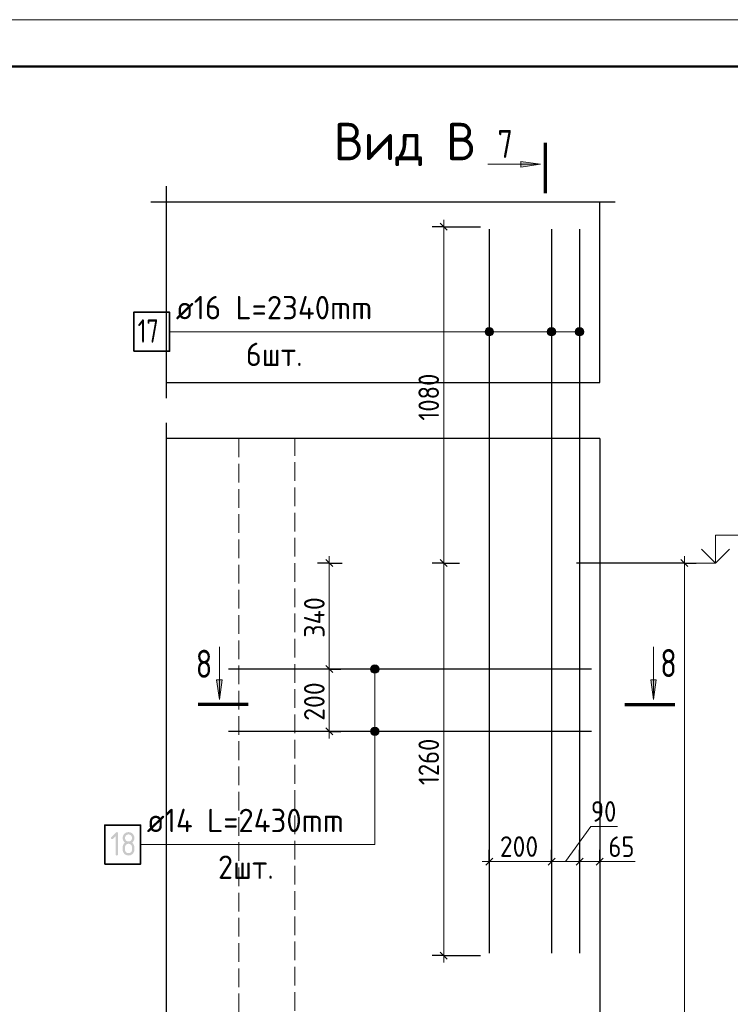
# Model space of a CAD drawing. Header units: millimetres. Extents: x -49773 to 2322955, y -3321 to 58485.
# Tile 472 of 580: x 1796108 to 1803718, y 29206 to 39743. Entities that reach past the tile are written whole.
import ezdxf

# ---------------------------------------------------------------- set-up
doc = ezdxf.new("R2010")
doc.units = ezdxf.units.MM
doc.linetypes.add('______2', pattern=[270, 200, -70])
for name, color, linetype, lineweight in [('Standard', 7, 'Continuous', 25), ('Арм.стержн.горизонт. 2', 202, 'Continuous', 35), ('Высотная отметки_ общее', 7, 'Continuous', 13), ('Размерная линия_ общее', 7, 'Continuous', 13), ('Стена_ общее', 7, 'Continuous', 35)]:
    doc.layers.add(name, color=color, linetype=linetype, lineweight=lineweight)
doc.layers.add('Арм.стержн. вертикальными 2', color=7, linetype='Continuous', lineweight=35, true_color=0x006e00)
doc.styles.add('ISOCPEUR', font='txt')

msp = doc.modelspace()

# ---------------------------------------------------------------- hatches: boundary and pattern name
at = {"layer": 'Standard', "linetype": 'Continuous', "lineweight": 13, "transparency": 33554687}
for points in [[(1801475, 38225.2), (1801685, 38195.2), (1801475, 38165.2)], [(1798276.5, 32678.2), (1798246.5, 32468.2), (1798216.5, 32678.2)], [(1802925, 32678.2), (1802895, 32468.2), (1802865, 32678.2)]]:
    msp.add_hatch(color=7, dxfattribs=at).paths.add_polyline_path(points, flags=16)
at = {"layer": 'Арм.стержн. вертикальными 2', "linetype": 'Continuous', "lineweight": 13, "transparency": 33554687}
for points in [[(1801097.6, 36380.6), (1801097.6, 36425.6), (1801091.3, 36403.1)], [(1801097.6, 36380.6), (1801097.6, 36425.6), (1801091.3, 36403.1)], [(1801097.6, 36425.6), (1801113.8, 36364.4), (1801113.8, 36441.8)], [(1801097.6, 36425.6), (1801113.8, 36364.4), (1801113.8, 36441.8)], [(1801097.6, 36425.6), (1801097.6, 36380.6), (1801113.8, 36364.4)], [(1801097.6, 36425.6), (1801097.6, 36380.6), (1801113.8, 36364.4)], [(1801113.8, 36441.8), (1801136.3, 36358.1), (1801136.3, 36448.1)], [(1801113.8, 36441.8), (1801136.3, 36358.1), (1801136.3, 36448.1)], [(1801113.8, 36441.8), (1801113.8, 36364.4), (1801136.3, 36358.1)], [(1801113.8, 36441.8), (1801113.8, 36364.4), (1801136.3, 36358.1)], [(1801136.3, 36448.1), (1801136.3, 36358.1), (1801158.8, 36364.4)], [(1801136.3, 36448.1), (1801158.8, 36364.4), (1801158.8, 36441.8)], [(1801136.3, 36448.1), (1801136.3, 36358.1), (1801158.8, 36364.4)], [(1801136.3, 36448.1), (1801158.8, 36364.4), (1801158.8, 36441.8)], [(1801158.8, 36441.8), (1801158.8, 36364.4), (1801175, 36380.6)], [(1801158.8, 36441.8), (1801175, 36380.6), (1801175, 36425.6)], [(1801158.8, 36441.8), (1801158.8, 36364.4), (1801175, 36380.6)], [(1801158.8, 36441.8), (1801175, 36380.6), (1801175, 36425.6)], [(1801175, 36425.6), (1801175, 36380.6), (1801181.3, 36403.1)], [(1801175, 36425.6), (1801175, 36380.6), (1801181.3, 36403.1)], [(1801764.3, 36380.6), (1801764.3, 36425.6), (1801757.9, 36403.1)], [(1801764.3, 36380.6), (1801764.3, 36425.6), (1801758, 36403.1)], [(1801764.3, 36425.6), (1801780.5, 36364.4), (1801780.5, 36441.8)], [(1801764.3, 36425.6), (1801780.5, 36364.4), (1801780.5, 36441.8)], [(1801764.3, 36425.6), (1801764.3, 36380.6), (1801780.5, 36364.4)], [(1801764.3, 36425.6), (1801764.3, 36380.6), (1801780.5, 36364.4)], [(1801780.5, 36441.8), (1801803, 36358.1), (1801803, 36448.1)], [(1801780.5, 36441.8), (1801803, 36358.1), (1801803, 36448.1)], [(1801780.5, 36441.8), (1801780.5, 36364.4), (1801803, 36358.1)], [(1801780.5, 36441.8), (1801780.5, 36364.4), (1801803, 36358.1)], [(1801803, 36448.1), (1801803, 36358.1), (1801825.4, 36364.4)], [(1801803, 36448.1), (1801825.4, 36364.4), (1801825.4, 36441.8)], [(1801803, 36448.1), (1801803, 36358.1), (1801825.4, 36364.4)], [(1801803, 36448.1), (1801825.4, 36364.4), (1801825.4, 36441.8)], [(1801825.4, 36441.8), (1801825.4, 36364.4), (1801841.7, 36380.6)], [(1801825.4, 36441.8), (1801841.7, 36380.6), (1801841.7, 36425.6)], [(1801825.4, 36441.8), (1801825.4, 36364.4), (1801841.7, 36380.6)], [(1801825.4, 36441.8), (1801841.7, 36380.6), (1801841.7, 36425.6)], [(1801841.7, 36425.6), (1801841.7, 36380.6), (1801847.9, 36403.1)], [(1801841.7, 36425.6), (1801841.7, 36380.6), (1801848, 36403.1)], [(1802064.3, 36380.6), (1802064.3, 36425.6), (1802058, 36403.1)], [(1802064.3, 36380.6), (1802064.3, 36425.6), (1802058, 36403.1)], [(1802064.3, 36425.6), (1802080.5, 36364.4), (1802080.5, 36441.8)], [(1802064.3, 36425.6), (1802080.5, 36364.4), (1802080.5, 36441.8)], [(1802064.3, 36425.6), (1802064.3, 36380.6), (1802080.5, 36364.4)], [(1802064.3, 36425.6), (1802064.3, 36380.6), (1802080.5, 36364.4)], [(1802080.5, 36441.8), (1802103, 36358.1), (1802103, 36448.1)], [(1802080.5, 36441.8), (1802103, 36358.1), (1802103, 36448.1)], [(1802080.5, 36441.8), (1802080.5, 36364.4), (1802103, 36358.1)], [(1802080.5, 36441.8), (1802080.5, 36364.4), (1802103, 36358.1)], [(1802103, 36448.1), (1802103, 36358.1), (1802125.5, 36364.4)], [(1802103, 36448.1), (1802125.5, 36364.4), (1802125.5, 36441.8)], [(1802103, 36448.1), (1802103, 36358.1), (1802125.5, 36364.4)], [(1802103, 36448.1), (1802125.5, 36364.4), (1802125.5, 36441.8)], [(1802125.5, 36441.8), (1802125.5, 36364.4), (1802141.7, 36380.6)], [(1802125.5, 36441.8), (1802141.7, 36380.6), (1802141.7, 36425.6)], [(1802125.5, 36441.8), (1802125.5, 36364.4), (1802141.7, 36380.6)], [(1802125.5, 36441.8), (1802141.7, 36380.6), (1802141.7, 36425.6)], [(1802141.7, 36425.6), (1802141.7, 36380.6), (1802148, 36403.1)], [(1802141.7, 36425.6), (1802141.7, 36380.6), (1802148, 36403.1)]]:
    msp.add_hatch(color=7, dxfattribs=at).paths.add_polyline_path(points)
at = {"layer": 'Арм.стержн.горизонт. 2', "linetype": 'Continuous', "lineweight": 13, "transparency": 33554687}
for points in [[(1799866, 32793.9), (1799956, 32793.9), (1799949.7, 32816.4)], [(1799866, 32793.9), (1799949.7, 32816.4), (1799872.3, 32816.4)], [(1799872.3, 32771.4), (1799956, 32793.9), (1799866, 32793.9)], [(1799872.3, 32816.4), (1799949.7, 32816.4), (1799933.5, 32832.6)], [(1799872.3, 32816.4), (1799933.5, 32832.6), (1799888.5, 32832.6)], [(1799872.3, 32771.4), (1799949.7, 32771.4), (1799956, 32793.9)], [(1799888.5, 32755.2), (1799949.7, 32771.4), (1799872.3, 32771.4)], [(1799888.5, 32832.6), (1799933.5, 32832.6), (1799911, 32838.9)], [(1799888.5, 32755.2), (1799933.5, 32755.2), (1799949.7, 32771.4)], [(1799933.5, 32755.2), (1799888.5, 32755.2), (1799911, 32748.9)], [(1799866, 32127.3), (1799956, 32127.3), (1799949.7, 32149.8)], [(1799866, 32127.3), (1799949.7, 32149.8), (1799872.3, 32149.8)], [(1799872.3, 32149.8), (1799949.7, 32149.8), (1799933.5, 32166)], [(1799872.3, 32149.8), (1799933.5, 32166), (1799888.5, 32166)], [(1799888.5, 32166), (1799933.5, 32166), (1799911, 32172.3)], [(1799872.3, 32104.8), (1799956, 32127.3), (1799866, 32127.3)], [(1799872.3, 32104.8), (1799949.7, 32104.8), (1799956, 32127.3)], [(1799888.5, 32088.6), (1799949.7, 32104.8), (1799872.3, 32104.8)], [(1799888.5, 32088.6), (1799933.5, 32088.6), (1799949.7, 32104.8)], [(1799933.5, 32088.6), (1799888.5, 32088.6), (1799911, 32082.3)]]:
    msp.add_hatch(color=7, dxfattribs=at).paths.add_polyline_path(points)
at = {"layer": 'Арм.стержн.горизонт. 2', "linetype": 'Continuous', "lineweight": 25, "transparency": 33554687}
msp.add_hatch(color=7, dxfattribs=at).paths.add_polyline_path([(1797135.9, 31006.2), (1797107.1, 30977.4), (1797106.2, 30976.5), (1797105.2, 30975.8), (1797104.2, 30975.2), (1797103.1, 30974.7), (1797102, 30974.3), (1797100.9, 30974), (1797099.7, 30973.8), (1797098.4, 30973.8), (1797096.8, 30973.8), (1797095.5, 30974), (1797094.1, 30974.2), (1797092.9, 30974.6), (1797091.8, 30975), (1797090.8, 30975.6), (1797089.8, 30976.2), (1797089, 30976.9), (1797088.2, 30977.7), (1797087.6, 30978.7), (1797087.1, 30979.7), (1797086.7, 30980.8), (1797086.3, 30982), (1797086.1, 30983.4), (1797085.9, 30984.8), (1797085.9, 30986.3), (1797085.9, 30987.6), (1797086.1, 30988.8), (1797086.3, 30990), (1797086.8, 30991.1), (1797087.2, 30992.1), (1797087.9, 30993.1), (1797088.6, 30994.1), (1797089.5, 30995), (1797138.3, 31043.9), (1797139.6, 31045.1), (1797140.8, 31046), (1797142.1, 31047), (1797143.3, 31047.6), (1797144.6, 31048.2), (1797145.9, 31048.5), (1797147.1, 31048.8), (1797148.4, 31048.8), (1797150, 31048.8), (1797151.3, 31048.6), (1797152.7, 31048.4), (1797153.9, 31048), (1797155.1, 31047.6), (1797156, 31047.1), (1797157, 31046.5), (1797157.8, 31045.7), (1797158.6, 31044.9), (1797159.2, 31043.9), (1797159.7, 31043), (1797160.1, 31041.8), (1797160.5, 31040.6), (1797160.7, 31039.2), (1797160.9, 31037.9), (1797160.9, 31036.3), (1797160.9, 30811.3), (1797160.9, 30809.7), (1797160.7, 30808.4), (1797160.5, 30807), (1797160.1, 30805.8), (1797159.7, 30804.7), (1797159.2, 30803.7), (1797158.6, 30802.7), (1797157.8, 30801.9), (1797157, 30801.2), (1797156, 30800.6), (1797155.1, 30800), (1797153.9, 30799.6), (1797152.7, 30799.2), (1797151.3, 30799), (1797150, 30798.8), (1797148.4, 30798.8), (1797146.8, 30798.8), (1797145.5, 30799), (1797144.1, 30799.2), (1797142.9, 30799.6), (1797141.8, 30800), (1797140.8, 30800.6), (1797139.8, 30801.2), (1797139, 30801.9), (1797138.2, 30802.7), (1797137.6, 30803.7), (1797137.1, 30804.7), (1797136.7, 30805.8), (1797136.3, 30807), (1797136.1, 30808.4), (1797135.9, 30809.7), (1797135.9, 30811.3)], flags=16)
h = msp.add_hatch(color=7, dxfattribs=at)
h.paths.add_polyline_path([(1797273.4, 30823.9), (1797277.3, 30823.9), (1797280.9, 30824.5), (1797284.5, 30825.2), (1797287.9, 30826.6), (1797291.2, 30827.9), (1797294.2, 30830), (1797297.2, 30832), (1797299.9, 30834.7), (1797302.6, 30837.5), (1797304.6, 30840.5), (1797306.7, 30843.5), (1797308, 30846.8), (1797309.4, 30850.2), (1797310.1, 30853.8), (1797310.7, 30857.4), (1797310.7, 30861.3), (1797310.7, 30886.3), (1797310.7, 30890.2), (1797310.1, 30893.8), (1797309.4, 30897.4), (1797308, 30900.7), (1797306.6, 30904), (1797304.6, 30907.1), (1797302.5, 30910.1), (1797299.8, 30912.8), (1797297.1, 30915.6), (1797294.1, 30917.6), (1797291, 30919.7), (1797287.7, 30921.1), (1797284.4, 30922.4), (1797280.8, 30923.1), (1797277.3, 30923.8), (1797273.4, 30923.8), (1797269.5, 30923.8), (1797265.9, 30923.1), (1797262.3, 30922.5), (1797259, 30921.1), (1797255.6, 30919.7), (1797252.6, 30917.7), (1797249.6, 30915.7), (1797246.9, 30912.9), (1797244.2, 30910.2), (1797242.2, 30907.2), (1797240.1, 30904.2), (1797238.8, 30900.8), (1797237.4, 30897.5), (1797236.7, 30893.9), (1797236.1, 30890.3), (1797236.1, 30886.3), (1797236.1, 30861.3), (1797236.1, 30857.4), (1797236.7, 30853.8), (1797237.4, 30850.2), (1797238.8, 30846.8), (1797240.1, 30843.5), (1797242.2, 30840.5), (1797244.2, 30837.5), (1797246.9, 30834.7), (1797249.6, 30832), (1797252.6, 30830), (1797255.6, 30827.9), (1797259, 30826.6), (1797262.3, 30825.2), (1797265.9, 30824.5), (1797269.5, 30823.9)])
h.paths.add_polyline_path([(1797273.4, 30798.8), (1797270.2, 30798.8), (1797267, 30799.1), (1797263.9, 30799.4), (1797260.9, 30800), (1797257.9, 30800.5), (1797255.1, 30801.4), (1797252.2, 30802.2), (1797249.4, 30803.4), (1797246.7, 30804.5), (1797244, 30805.9), (1797241.4, 30807.4), (1797238.9, 30809.1), (1797236.3, 30810.8), (1797233.9, 30812.8), (1797231.5, 30814.8), (1797229.3, 30817.1), (1797227, 30819.4), (1797225, 30821.8), (1797223, 30824.2), (1797221.3, 30826.7), (1797219.6, 30829.2), (1797218.1, 30831.9), (1797216.7, 30834.5), (1797215.6, 30837.3), (1797214.4, 30840), (1797213.6, 30842.9), (1797212.7, 30845.8), (1797212.2, 30848.8), (1797211.6, 30851.8), (1797211.3, 30854.9), (1797211, 30858.1), (1797211, 30861.3), (1797211, 30886.3), (1797211, 30890.2), (1797211.4, 30893.9), (1797211.8, 30897.6), (1797212.6, 30901.1), (1797213.4, 30904.6), (1797214.5, 30907.9), (1797215.7, 30911.2), (1797217.3, 30914.3), (1797218.8, 30917.5), (1797220.8, 30920.4), (1797222.8, 30923.3), (1797225.1, 30926.1), (1797227.5, 30928.8), (1797230.2, 30931.4), (1797232.9, 30933.9), (1797236.1, 30936.3), (1797232.9, 30938.7), (1797230.2, 30941.2), (1797227.5, 30943.8), (1797225.1, 30946.5), (1797222.8, 30949.3), (1797220.8, 30952.2), (1797218.8, 30955.2), (1797217.3, 30958.3), (1797215.7, 30961.4), (1797214.5, 30964.7), (1797213.4, 30968), (1797212.6, 30971.5), (1797211.8, 30975), (1797211.4, 30978.7), (1797211, 30982.4), (1797211, 30986.3), (1797211, 30989.6), (1797211.3, 30992.7), (1797211.6, 30995.8), (1797212.2, 30998.8), (1797212.7, 31001.8), (1797213.6, 31004.7), (1797214.4, 31007.6), (1797215.6, 31010.3), (1797216.7, 31013.1), (1797218.1, 31015.8), (1797219.6, 31018.4), (1797221.3, 31020.9), (1797223, 31023.4), (1797225, 31025.8), (1797227, 31028.2), (1797229.3, 31030.5), (1797231.5, 31032.8), (1797233.9, 31034.8), (1797236.3, 31036.8), (1797238.9, 31038.5), (1797241.4, 31040.2), (1797244, 31041.7), (1797246.7, 31043.1), (1797249.4, 31044.2), (1797252.2, 31045.4), (1797255.1, 31046.2), (1797257.9, 31047.1), (1797260.9, 31047.7), (1797263.9, 31048.2), (1797267, 31048.5), (1797270.2, 31048.8), (1797273.4, 31048.8), (1797276.6, 31048.8), (1797279.8, 31048.5), (1797282.9, 31048.2), (1797285.9, 31047.7), (1797288.9, 31047.1), (1797291.8, 31046.2), (1797294.6, 31045.4), (1797297.4, 31044.2), (1797300.1, 31043.1), (1797302.8, 31041.7), (1797305.4, 31040.2), (1797307.9, 31038.5), (1797310.5, 31036.8), (1797312.9, 31034.8), (1797315.3, 31032.8), (1797317.5, 31030.5), (1797319.8, 31028.2), (1797321.8, 31025.8), (1797323.8, 31023.4), (1797325.5, 31020.9), (1797327.2, 31018.4), (1797328.7, 31015.8), (1797330.1, 31013.1), (1797331.2, 31010.3), (1797332.4, 31007.6), (1797333.2, 31004.7), (1797334.1, 31001.8), (1797334.6, 30998.8), (1797335.2, 30995.8), (1797335.5, 30992.7), (1797335.8, 30989.6), (1797335.8, 30986.3), (1797335.8, 30982.4), (1797335.4, 30978.7), (1797335, 30975), (1797334.2, 30971.5), (1797333.4, 30968), (1797332.3, 30964.7), (1797331.1, 30961.4), (1797329.5, 30958.3), (1797328, 30955.2), (1797326, 30952.2), (1797324, 30949.3), (1797321.7, 30946.5), (1797319.4, 30943.8), (1797316.6, 30941.2), (1797313.9, 30938.7), (1797310.7, 30936.3), (1797315.2, 30932.9), (1797318.9, 30929.1), (1797322.6, 30925.3), (1797325.4, 30921.1), (1797328.3, 30916.9), (1797330.3, 30912.3), (1797332.3, 30907.8), (1797333.5, 30902.8), (1797333.8, 30901.5), (1797334, 30899.9), (1797334.3, 30898.4), (1797334.5, 30896.4), (1797334.7, 30894.5), (1797334.9, 30892.3), (1797335.1, 30890), (1797335.2, 30887.4), (1797335.4, 30884.8), (1797335.5, 30881.9), (1797335.6, 30879), (1797335.6, 30875.7), (1797335.7, 30872.4), (1797335.8, 30868.8), (1797335.8, 30865.2), (1797335.8, 30861.3), (1797335.8, 30858.1), (1797335.5, 30854.9), (1797335.2, 30851.8), (1797334.6, 30848.8), (1797334.1, 30845.8), (1797333.2, 30842.9), (1797332.4, 30840), (1797331.2, 30837.3), (1797330.1, 30834.5), (1797328.7, 30831.9), (1797327.2, 30829.2), (1797325.5, 30826.7), (1797323.8, 30824.2), (1797321.8, 30821.8), (1797319.8, 30819.4), (1797317.5, 30817.1), (1797315.3, 30814.8), (1797312.9, 30812.8), (1797310.5, 30810.8), (1797307.9, 30809.1), (1797305.4, 30807.4), (1797302.8, 30805.9), (1797300.1, 30804.5), (1797297.4, 30803.4), (1797294.6, 30802.2), (1797291.8, 30801.4), (1797288.9, 30800.5), (1797285.9, 30800), (1797282.9, 30799.4), (1797279.8, 30799.1), (1797276.6, 30798.8)], flags=16)
h.paths.add_polyline_path([(1797273.4, 30948.8), (1797277.3, 30948.8), (1797280.9, 30949.4), (1797284.5, 30950.1), (1797287.9, 30951.5), (1797291.2, 30952.8), (1797294.2, 30954.9), (1797297.2, 30956.9), (1797299.9, 30959.7), (1797302.6, 30962.4), (1797304.6, 30965.4), (1797306.7, 30968.4), (1797308, 30971.7), (1797309.4, 30975.1), (1797310.1, 30978.7), (1797310.7, 30982.3), (1797310.7, 30986.3), (1797310.7, 30990.1), (1797310.1, 30993.7), (1797309.4, 30997.3), (1797308, 31000.6), (1797306.6, 31004), (1797304.6, 31007), (1797302.5, 31010), (1797299.8, 31012.8), (1797297.1, 31015.5), (1797294.1, 31017.6), (1797291, 31019.6), (1797287.7, 31021), (1797284.4, 31022.4), (1797280.8, 31023.1), (1797277.3, 31023.7), (1797273.4, 31023.7), (1797269.5, 31023.7), (1797265.9, 31023.1), (1797262.3, 31022.4), (1797259, 31021), (1797255.6, 31019.7), (1797252.6, 31017.6), (1797249.6, 31015.6), (1797246.9, 31012.8), (1797244.2, 31010.1), (1797242.2, 31007.1), (1797240.1, 31004.1), (1797238.8, 31000.8), (1797237.4, 30997.4), (1797236.7, 30993.8), (1797236.1, 30990.2), (1797236.1, 30986.3), (1797236.1, 30982.3), (1797236.7, 30978.7), (1797237.4, 30975.1), (1797238.8, 30971.7), (1797240.1, 30968.4), (1797242.2, 30965.4), (1797244.2, 30962.4), (1797246.9, 30959.7), (1797249.6, 30956.9), (1797252.6, 30954.9), (1797255.6, 30952.8), (1797259, 30951.5), (1797262.3, 30950.1), (1797265.9, 30949.4), (1797269.5, 30948.8)])

# ---------------------------------------------------------------- linework, layer by layer
at = {"layer": 'Standard', "color": 7, "linetype": 'Continuous', "lineweight": 70, "transparency": 33554687}
for p, q in [((1801738.3, 37887.6), (1801738.3, 38423.6)), ((1798554.1, 32414.9), (1798018.1, 32414.9)), ((1802587.4, 32414.9), (1803123.4, 32414.9))]:
    msp.add_line(p, q, dxfattribs=at)
at = {"layer": 'Standard', "color": 7, "linetype": 'Continuous', "lineweight": 13, "transparency": 33554687}
for p, q in [((1801685, 38195.2), (1801119.6, 38195.2)), ((1801475, 38195.2), (1801460, 38195.2)), ((1801475, 38165.2), (1801475, 38225.2)), ((1801475, 38225.2), (1801685, 38195.2)), ((1801685, 38195.2), (1801475, 38165.2)), ((1801685, 38195.2), (1801685, 38195.2)), ((1801685, 38195.2), (1801685, 38195.2)), ((1801685, 38195.2), (1801685, 38195.2)), ((1798246.5, 32468.2), (1798246.5, 33033.5)), ((1802895, 32468.2), (1802895, 33033.5)), ((1798246.5, 32468.2), (1798216.5, 32678.2)), ((1798216.5, 32678.2), (1798276.5, 32678.2)), ((1798246.5, 32678.2), (1798246.5, 32693.2)), ((1798276.5, 32678.2), (1798246.5, 32468.2)), ((1802895, 32468.2), (1802865, 32678.2)), ((1802865, 32678.2), (1802925, 32678.2)), ((1802895, 32678.2), (1802895, 32693.2)), ((1802925, 32678.2), (1802895, 32468.2)), ((1798246.5, 32468.2), (1798246.5, 32468.2)), ((1798246.5, 32468.2), (1798246.5, 32468.2)), ((1798246.5, 32468.2), (1798246.5, 32468.2)), ((1802895, 32468.2), (1802895, 32468.2)), ((1802895, 32468.2), (1802895, 32468.2)), ((1802895, 32468.2), (1802895, 32468.2))]:
    msp.add_line(p, q, dxfattribs=at)
at = {"layer": 'Standard', "color": 7, "linetype": 'Continuous', "lineweight": 25, "transparency": 33554687}
for p, q in [((1797678.7, 35693.9), (1797678.7, 37960.6)), ((1797512.1, 37793.9), (1802486.4, 37793.9)), ((1797678.7, 22760.6), (1797678.7, 35427.3))]:
    msp.add_line(p, q, dxfattribs=at)
at = {"layer": 'Standard', "color": 7, "linetype": 'Continuous', "lineweight": 13, "transparency": 33554687}
msp.add_lwpolyline([(1762586.4, -2257.3), (1821986.4, -2257.3), (1821986.4, 39742.7), (1762586.4, 39742.7), (1762586.4, -2257.3)], close=True, dxfattribs=at)
at = {"layer": 'Standard', "color": 7, "linetype": 'Continuous', "lineweight": 50, "transparency": 33554687}
msp.add_lwpolyline([(1764586.4, 39242.7), (1821486.4, 39242.7), (1821486.4, -1757.3), (1764586.4, -1757.3), (1764586.4, 39242.7)], close=True, dxfattribs=at)
at = {"layer": 'Арм.стержн. вертикальными 2', "color": 5, "linetype": 'Continuous', "lineweight": 25, "true_color": 0x1c1cff, "transparency": 33554687}
for p, q in [((1801136.3, 37500.6), (1801136.3, 29753.9)), ((1801136.3, 37500.6), (1801136.3, 29753.9)), ((1801803, 37500.6), (1801803, 29753.9)), ((1801803, 37500.6), (1801803, 29753.9)), ((1802103, 37500.6), (1802103, 29753.9)), ((1802103, 37500.6), (1802103, 29753.9))]:
    msp.add_line(p, q, dxfattribs=at)
at = {"layer": 'Арм.стержн. вертикальными 2', "color": 7, "linetype": 'Continuous', "lineweight": 13, "transparency": 33554687}
for p, q in [((1797713.3, 36403.1), (1800196.6, 36403.1)), ((1800196.6, 36403.1), (1801136.3, 36403.1)), ((1800196.6, 36403.1), (1801136.3, 36403.1)), ((1800196.6, 36403.1), (1801803, 36403.1)), ((1800196.6, 36403.1), (1801803, 36403.1)), ((1800196.6, 36403.1), (1802103, 36403.1)), ((1800196.6, 36403.1), (1802103, 36403.1)), ((1801091.3, 36403.1), (1801091.3, 36403.1)), ((1801091.3, 36403.1), (1801091.3, 36403.1)), ((1801136.3, 36448.1), (1801136.3, 36448.1)), ((1801136.3, 36448.1), (1801136.3, 36448.1)), ((1801136.3, 36358.1), (1801136.3, 36358.1)), ((1801136.3, 36358.1), (1801136.3, 36358.1)), ((1801181.3, 36403.1), (1801181.3, 36403.1)), ((1801181.3, 36403.1), (1801181.3, 36403.1)), ((1801757.9, 36403.1), (1801757.9, 36403.1)), ((1801758, 36403.1), (1801758, 36403.1)), ((1801803, 36448.1), (1801803, 36448.1)), ((1801803, 36448.1), (1801803, 36448.1)), ((1801803, 36358.1), (1801803, 36358.1)), ((1801803, 36358.1), (1801803, 36358.1)), ((1801847.9, 36403.1), (1801847.9, 36403.1)), ((1801848, 36403.1), (1801848, 36403.1)), ((1802058, 36403.1), (1802058, 36403.1)), ((1802058, 36403.1), (1802058, 36403.1)), ((1802103, 36448.1), (1802103, 36448.1)), ((1802103, 36448.1), (1802103, 36448.1)), ((1802103, 36358.1), (1802103, 36358.1)), ((1802103, 36358.1), (1802103, 36358.1)), ((1802148, 36403.1), (1802148, 36403.1)), ((1802148, 36403.1), (1802148, 36403.1))]:
    msp.add_line(p, q, dxfattribs=at)
at = {"layer": 'Арм.стержн. вертикальными 2', "color": 7, "linetype": 'Continuous', "lineweight": 35, "transparency": 33554687}
for points in [[(1797329.9, 36194.7), (1797713.3, 36194.7), (1797713.3, 36611.4), (1797329.9, 36611.4), (1797329.9, 36194.7)], [(1797019.3, 30707.1), (1797402.6, 30707.1), (1797402.6, 31123.8), (1797019.3, 31123.8), (1797019.3, 30707.1)]]:
    msp.add_lwpolyline(points, dxfattribs=at)
at = {"layer": 'Арм.стержн. вертикальными 2', "color": 7, "linetype": 'Continuous', "lineweight": 13, "transparency": 33554687}
for centre in [(1801136.3, 36403.1), (1801136.3, 36403.1), (1801803, 36403.1), (1801803, 36403.1), (1802103, 36403.1), (1802103, 36403.1)]:
    msp.add_circle(centre, 45, dxfattribs=at)
at = {"layer": 'Арм.стержн.горизонт. 2', "color": 211, "linetype": 'Continuous', "lineweight": 25, "true_color": 0xff54ff, "transparency": 33554687}
for p, q in [((1802229.8, 32793.9), (1798343.1, 32793.9)), ((1802229.8, 32127.3), (1798343.1, 32127.3))]:
    msp.add_line(p, q, dxfattribs=at)
at = {"layer": 'Арм.стержн.горизонт. 2', "color": 7, "linetype": 'Continuous', "lineweight": 13, "transparency": 33554687}
for p, q in [((1799866, 32793.9), (1799866, 32793.9)), ((1799911, 32838.9), (1799911, 32838.9)), ((1799911, 30915.5), (1799911, 32793.9)), ((1799956, 32793.9), (1799956, 32793.9)), ((1799911, 32748.9), (1799911, 32748.9)), ((1799911, 32172.3), (1799911, 32172.3)), ((1799866, 32127.3), (1799866, 32127.3)), ((1799911, 30915.5), (1799911, 32127.3)), ((1799911, 32082.3), (1799911, 32082.3)), ((1799956, 32127.3), (1799956, 32127.3)), ((1797402.6, 30915.5), (1799911, 30915.5))]:
    msp.add_line(p, q, dxfattribs=at)
for centre in [(1799911, 32793.9), (1799911, 32127.3)]:
    msp.add_circle(centre, 45, dxfattribs=at)
at = {"layer": 'Высотная отметки_ общее', "color": 7, "linetype": 'Continuous', "lineweight": 13, "transparency": 33554687}
for p, q in [((1803560.4, 33927.3), (1803560.4, 34227.3)), ((1803560.4, 34227.3), (1804760.4, 34227.3)), ((1803560.4, 33927.3), (1803410.4, 34077.3)), ((1803560.4, 33927.3), (1803710.4, 34077.3)), ((1803560.4, 33927.3), (1803339.9, 33927.3)), ((1803560.4, 33927.3), (1803560.4, 33927.3)), ((1803560.4, 33927.3), (1803560.4, 33927.3)), ((1803560.4, 33927.3), (1803560.4, 33927.3)), ((1803560.4, 33927.3), (1803560.4, 33927.3))]:
    msp.add_line(p, q, dxfattribs=at)
at = {"layer": 'Размерная линия_ общее', "color": 253, "linetype": 'Continuous', "lineweight": -3, "true_color": 0xa0a0a0, "transparency": 33554687}
for p, q in [((1800648.3, 37527.3), (1800523.3, 37527.3)), ((1800648.3, 37527.3), (1800773.3, 37527.3)), ((1800648.3, 37527.3), (1801043, 37527.3)), ((1799423.1, 33927.3), (1799298.1, 33927.3)), ((1799423.1, 33927.3), (1799548.1, 33927.3)), ((1799423.1, 33927.3), (1799561.4, 33927.3)), ((1800648.3, 33927.3), (1800523.3, 33927.3)), ((1800648.3, 33927.3), (1800773.3, 33927.3)), ((1800648.3, 33927.3), (1800818.5, 33927.3)), ((1803227.1, 33927.3), (1802069.6, 33927.3)), ((1803227.1, 33927.3), (1803102.1, 33927.3)), ((1803227.1, 33927.3), (1803352.1, 33927.3)), ((1799423.1, 32793.9), (1799298.1, 32793.9)), ((1799423.1, 32793.9), (1799548.1, 32793.9)), ((1799423.1, 32793.9), (1799500.7, 32793.9)), ((1799423.1, 32127.3), (1799298.1, 32127.3)), ((1799423.1, 32127.3), (1799548.1, 32127.3)), ((1799423.1, 32127.3), (1799485.5, 32127.3)), ((1801136.3, 30734.2), (1801136.3, 30859.2)), ((1801803, 30734.2), (1801803, 30859.2)), ((1802103, 30734.2), (1802103, 30859.2)), ((1802319.7, 30734.2), (1802319.7, 30859.2)), ((1801136.3, 30734.2), (1801136.3, 30609.2)), ((1801136.3, 30734.2), (1801136.3, 30734.2)), ((1801803, 30734.2), (1801803, 30609.2)), ((1801803, 30734.2), (1801803, 30734.2)), ((1802103, 30734.2), (1802103, 30609.2)), ((1802103, 30734.2), (1802103, 30734.2)), ((1802319.7, 30734.2), (1802319.7, 30609.2)), ((1802319.7, 30734.2), (1802319.7, 30734.2)), ((1800648.3, 29727.3), (1800523.3, 29727.3)), ((1800648.3, 29727.3), (1800773.3, 29727.3)), ((1800648.3, 29727.3), (1801043, 29727.3))]:
    msp.add_line(p, q, dxfattribs=at)
at = {"layer": 'Размерная линия_ общее', "color": 7, "linetype": 'Continuous', "lineweight": 25, "transparency": 33554687}
for p, q in [((1800685.8, 37489.8), (1800610.8, 37564.8)), ((1799460.6, 33889.8), (1799385.6, 33964.8)), ((1800685.8, 33889.8), (1800610.8, 33964.8)), ((1803264.6, 33889.8), (1803189.6, 33964.8)), ((1799460.6, 32756.4), (1799385.6, 32831.4)), ((1799460.6, 32089.8), (1799385.6, 32164.8)), ((1801098.8, 30696.7), (1801173.8, 30771.7)), ((1801765.5, 30696.7), (1801840.5, 30771.7)), ((1802065.5, 30696.7), (1802140.5, 30771.7)), ((1802282.2, 30696.7), (1802357.3, 30771.7)), ((1800685.8, 29689.8), (1800610.8, 29764.8))]:
    msp.add_line(p, q, dxfattribs=at)
at = {"layer": 'Размерная линия_ общее', "color": 7, "linetype": 'Continuous', "lineweight": 13, "transparency": 33554687}
for p, q in [((1800648.3, 37527.3), (1800648.3, 37602.3)), ((1800648.3, 33927.3), (1800648.3, 37527.3)), ((1799423.1, 33927.3), (1799423.1, 34002.3)), ((1799423.1, 32793.9), (1799423.1, 33927.3)), ((1803227.1, 33927.3), (1803227.1, 34002.3)), ((1799423.1, 32127.3), (1799423.1, 32052.3)), ((1801953, 30734.2), (1802225.3, 31110.5)), ((1802225.3, 31110.5), (1802511.3, 31110.5)), ((1801136.3, 30734.2), (1801061.3, 30734.2)), ((1801136.3, 30734.2), (1801803, 30734.2)), ((1801803, 30734.2), (1802103, 30734.2)), ((1802103, 30734.2), (1802319.7, 30734.2)), ((1802211.4, 30734.2), (1802412.9, 30732.9)), ((1802319.7, 30734.2), (1802394.8, 30734.2)), ((1802412.9, 30732.9), (1802698.9, 30732.9)), ((1800648.3, 29727.3), (1800648.3, 29652.3))]:
    msp.add_line(p, q, dxfattribs=at)
for points in [[(1800648.3, 29727.3), (1800648.3, 31510.6), (1800648.3, 31510.6), (1800648.3, 33927.3)], [(1803227.1, 22927.3), (1803227.1, 28244.4), (1803227.1, 28244.4), (1803227.1, 33927.3)], [(1799423.1, 32127.3), (1799423.1, 32179.8), (1799423.1, 32179.8), (1799423.1, 32793.9)]]:
    msp.add_lwpolyline(points, dxfattribs=at)
at = {"layer": 'Стена_ общее', "color": 7, "linetype": 'Continuous', "lineweight": 25, "transparency": 33554687}
for p, q in [((1802319.7, 35860.6), (1802319.7, 37793.9)), ((1797678.7, 35860.6), (1802319.7, 35860.6)), ((1802319.7, 35260.6), (1797678.7, 35260.6)), ((1802319.7, 35260.6), (1802319.7, 22927.3))]:
    msp.add_line(p, q, dxfattribs=at)
at = {"layer": 'Стена_ общее', "color": 253, "linetype": '______2', "lineweight": 18, "true_color": 0xababab, "transparency": 33554687}
for p, q in [((1798453.1, 35260.6), (1798453.1, 22927.3)), ((1799053.1, 22927.3), (1799053.1, 35260.6))]:
    msp.add_line(p, q, dxfattribs=at)

# ---------------------------------------------------------------- texts
at = {"layer": 'Standard', "color": 7, "linetype": 'Continuous', "lineweight": 35, "transparency": 33554687, "insert": (1799471.2, 38175.7), "char_height": 400, "width": 1628.71, "attachment_point": 7, "style": 'ISOCPEUR'}
msp.add_mtext('\\W0.95;Вид В', dxfattribs=at)
at = {"layer": 'Standard', "color": 7, "linetype": 'Continuous', "lineweight": 25, "transparency": 33554687, "char_height": 300, "width": 326.407, "attachment_point": 7, "style": 'ISOCPEUR'}
for s, insert in [('\\W0.78;7', (1801225.3, 38263.9)), ('\\W0.78;8', (1797993.6, 32700.2)), ('\\W0.78;8', (1802968, 32708.2))]:
    msp.add_mtext(s, dxfattribs=dict(at, insert=insert))
at = {"layer": 'Арм.стержн. вертикальными 2', "color": 7, "linetype": 'Continuous', "lineweight": 25, "transparency": 33554687, "char_height": 250, "attachment_point": 7, "style": 'ISOCPEUR'}
for s, insert, width in [('\\W0.96;ø16 L=2340mm ', (1797779.9, 36536.4), 2468.878), ('\\W0.75;17', (1797371.6, 36286.4), 393.566), ('\\W0.94;6шт. ', (1798529.9, 36036.4), 967.736)]:
    msp.add_mtext(s, dxfattribs=dict(at, insert=insert, width=width))
at = {"layer": 'Арм.стержн.горизонт. 2', "color": 7, "linetype": 'Continuous', "lineweight": 25, "transparency": 33554687, "char_height": 250, "attachment_point": 7, "style": 'ISOCPEUR'}
for s, insert, width in [('\\W0.96;ø14 L=2430mm ', (1797469.3, 31048.8), 2493.968), ('\\W0.94;2шт. ', (1798231.8, 30548.8), 967.75)]:
    msp.add_mtext(s, dxfattribs=dict(at, insert=insert, width=width))
at = {"layer": 'Размерная линия_ общее', "color": 7, "linetype": 'Continuous', "lineweight": 25, "transparency": 33554687, "char_height": 220, "attachment_point": 7, "rotation": 90, "style": 'ISOCPEUR'}
for s, insert, width in [('\\W0.87;1080', (1800598.3, 35452.3), 666.91), ('\\W0.92;340', (1799373.1, 33129.6), 584.446), ('\\W0.91;200', (1799373.1, 32240.6), 561.988), ('\\W0.87;1260', (1800598.3, 31552.3), 666.903)]:
    msp.add_mtext(s, dxfattribs=dict(at, insert=insert, width=width))
at = {"layer": 'Размерная линия_ общее', "color": 7, "linetype": 'Continuous', "lineweight": 25, "transparency": 33554687, "char_height": 220, "attachment_point": 7, "style": 'ISOCPEUR'}
for s, insert, width in [('\\W0.87;90', (1802225.3, 31160.5), 403.924), ('\\W0.91;200', (1801249.6, 30784.2), 561.988), ('\\W0.87;65', (1802412.9, 30782.9), 403.932)]:
    msp.add_mtext(s, dxfattribs=dict(at, insert=insert, width=width))

doc.saveas('drawing.dxf')
